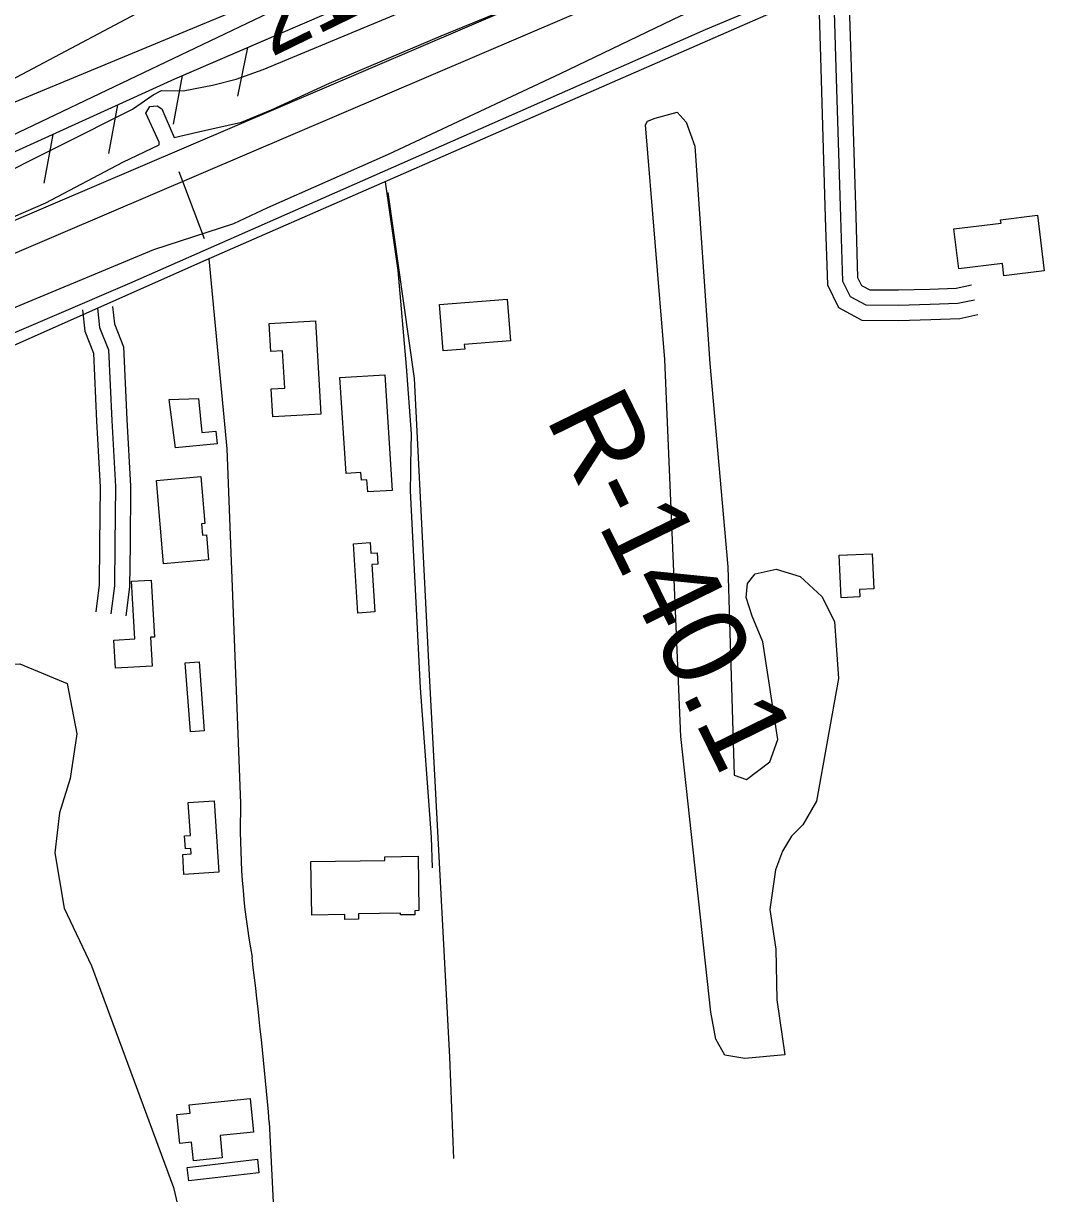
# Model space of a CAD drawing. Extents: x 3508733 to 3546731, y 546897 to 572481.
# Drawn here: x 3515521 to 3516531, y 561260 to 562413 of the extents above; entities that cross this region are included whole.
import ezdxf

# ---------------------------------------------------------------- set-up
doc = ezdxf.new("R2010")
doc.units = 0
for name, color, linetype in [('V-BLDG-OTLN', 7, 'Continuous'), ('V-FLOD-BASE', 7, 'Continuous'), ('V-LEVE-TOET', 7, 'Continuous'), ('V-RIVR-RANG', 7, 'Continuous'), ('V-RIVR-RANG-IDEN', 7, 'Continuous'), ('V-ROAD-CNTR', 7, 'Continuous'), ('V-RRAP-FSHR', 7, 'Continuous'), ('V-SITE-VEGE', 7, 'Continuous'), ('V-SURV-LINE', 7, 'Continuous'), ('V-TOPO-MINR', 7, 'Continuous'), ('V-TOPO-SHOR', 7, 'Continuous'), ('V-UTIL-LINE', 7, 'Continuous')]:
    doc.layers.add(name, color=color, linetype=linetype)

msp = doc.modelspace()

# ---------------------------------------------------------------- linework, layer by layer
at = {"layer": 'V-BLDG-OTLN'}
for points in [[(3516520.1, 562223.5), (3516526.9, 562168.7), (3516487.2, 562163.8), (3516485.7, 562175.9), (3516442.7, 562170.6), (3516437.9, 562210.1), (3516484.3, 562215.8), (3516483.9, 562219)], [(3515931.2, 562135.7), (3515997.9, 562140.8), (3516001, 562099.7), (3515955.6, 562096.2), (3515956, 562091.6), (3515934.7, 562090)], [(3515809.1, 562119.6), (3515814.3, 562027.5), (3515766.9, 562024.8), (3515765.3, 562052.5), (3515778.7, 562053.2), (3515776.6, 562089.9), (3515765.1, 562089.3), (3515763.5, 562117)], [(3515877.3, 562066.3), (3515884.4, 561952.4), (3515860.4, 561950.9), (3515859.7, 561962.9), (3515854.3, 561962.6), (3515853.8, 561969.9), (3515839.1, 561969), (3515833.1, 562063.5)], [(3515664.9, 562042), (3515693.9, 562042.9), (3515697.2, 562009.3), (3515710.9, 562010.6), (3515712.1, 561998.2), (3515671.1, 561994.2)], [(3515703.6, 561884), (3515659.3, 561880.2), (3515652.3, 561962.3), (3515696.1, 561966.1), (3515700.1, 561919.7), (3515696.6, 561919.4), (3515697.6, 561908.3), (3515701.5, 561908.6)], [(3515850.8, 561831.5), (3515846.3, 561899.8), (3515862.8, 561900.9), (3515863.4, 561890.5), (3515869.8, 561891), (3515870.5, 561879.7), (3515864.4, 561879.3), (3515867.5, 561832.6)], [(3516357.5, 561889.9), (3516358.9, 561855.5), (3516344.9, 561854.9), (3516345.2, 561847.4), (3516326.7, 561846.6), (3516325, 561888.6)], [(3515647.3, 561864), (3515650.5, 561807.9), (3515646.4, 561807.7), (3515648, 561779.3), (3515611.9, 561777.2), (3515610.3, 561804.9), (3515631.1, 561806.1), (3515627.7, 561862.9)], [(3515694.4, 561783.4), (3515699.5, 561715.5), (3515685.8, 561714.5), (3515680.6, 561782.4)], [(3515709.3, 561646.5), (3515713.9, 561576.3), (3515679.4, 561574.1), (3515678.2, 561593.8), (3515686.5, 561594.3), (3515686.2, 561599.7), (3515680.8, 561599.3), (3515680, 561612), (3515685.8, 561612.4), (3515683.7, 561644.9)], [(3515910, 561592.1), (3515910.9, 561538.4), (3515906.8, 561538.3), (3515906.8, 561534.3), (3515892.8, 561534.1), (3515892.8, 561536), (3515851.3, 561535.3), (3515851.4, 561529.9), (3515838, 561529.7), (3515837.9, 561534.4), (3515805.3, 561533.9), (3515804.4, 561586.6), (3515877.2, 561587.8), (3515877.2, 561591.5)], [(3515684.5, 561347.1), (3515744.7, 561353.3), (3515748.1, 561320.1), (3515715, 561316.7), (3515717.2, 561294.7), (3515688.7, 561291.8), (3515686.8, 561310.1), (3515675.4, 561308.9), (3515672.4, 561337.4), (3515685.4, 561338.8)], [(3515682.7, 561285.4), (3515751.8, 561293.5), (3515753.3, 561280.1), (3515684.3, 561272)]]:
    msp.add_lwpolyline(points, close=True, dxfattribs=at)
at = {"layer": 'V-FLOD-BASE'}
for points in [[(3515655, 562293), (3515655, 562295.4), (3515641.8, 562324.2), (3515645.9, 562330.7), (3515653, 562331.3), (3515657.7, 562328.4), (3515669.7, 562300.2), (3515693.8, 562305.6), (3515736.2, 562315.3), (3515766.2, 562327.8), (3515822.7, 562353.5), (3515932.7, 562400.2), (3516026.8, 562439.1), (3516199.2, 562515), (3516367.4, 562586.1), (3516532.1, 562659.6)], [(3513662.1, 561204.5), (3513849, 561313.5), (3514081.8, 561454.7), (3514282.1, 561580.3), (3514329.7, 561606.5), (3514405.6, 561648.8), (3514521.9, 561719.7), (3514623.6, 561779.8), (3514685.3, 561816.7), (3514795.8, 561885.8), (3514938, 561971.5), (3514970.9, 561991.2), (3514986.7, 562000.7), (3515009.7, 562009.1), (3515037.9, 562019.3), (3515101.5, 562046.8), (3515227.4, 562099.4), (3515386.2, 562167.6), (3515543.3, 562235.7), (3515619.1, 562275.7), (3515655, 562293)]]:
    msp.add_lwpolyline(points, dxfattribs=at)
at = {"layer": 'V-LEVE-TOET'}
for points in [[(3513642.8, 561234.3), (3513826.8, 561342.7), (3514096.5, 561510.6), (3514311.6, 561641.6), (3514557.8, 561788.7), (3514864.6, 561974.5), (3514934.5, 562015.6), (3514978, 562035.9), (3515088.1, 562076.6), (3515256.8, 562157.2), (3515483.3, 562255.2), (3515628.6, 562328), (3515649.1, 562342.3), (3515657.3, 562346.5), (3515678.6, 562346), (3515707.4, 562351.5), (3515731, 562357.5), (3515757.5, 562367.1), (3515911.6, 562431.1), (3516158.1, 562542.2), (3516377.5, 562635.5), (3516658.1, 562755.1)], [(3514003.2, 561289), (3514121.9, 561355.8), (3514325.2, 561478.4), (3514550.3, 561623), (3514707.1, 561728.3), (3514798.2, 561783.1), (3514917.5, 561854), (3515032.7, 561918.9), (3515100.9, 561946.5), (3515177.4, 561982.3), (3515244.5, 562011.6), (3515339.2, 562051.7), (3515478.5, 562118.5), (3515649.7, 562189.7), (3515728.6, 562215.5), (3515762.1, 562231), (3515881, 562283.6), (3516050.3, 562363.1), (3516169.1, 562420.4), (3516337.4, 562487.4), (3516496.2, 562552), (3516699.2, 562635.7)]]:
    msp.add_lwpolyline(points, dxfattribs=at)
at = {"layer": 'V-ROAD-CNTR'}
for points in [[(3518185, 563177), (3518070.5, 563139.1), (3517881.5, 563064.1), (3517716.5, 563003.6), (3517371.7, 562868.5), (3516843.7, 562668.3), (3516559.9, 562549.6), (3516307, 562444.5), (3515895.5, 562264.3), (3515695.8, 562177), (3515359.6, 562027.6), (3515169.1, 561950.3), (3515006.8, 561875.8), (3514680.2, 561669.4), (3514432.2, 561519.5)], [(3516332.2, 562454.6), (3516334.2, 562449.3), (3516336.3, 562380.1), (3516341.2, 562222.1), (3516343, 562162.3), (3516346.8, 562154.4), (3516354.9, 562150.1), (3516383.2, 562149.9), (3516414, 562150.8), (3516440.1, 562151.8), (3516455.3, 562155)], [(3516304.2, 562443.8), (3516304.4, 562443.4), (3516306.3, 562379.2), (3516311.2, 562221.2), (3516313.2, 562154.8), (3516324.3, 562132.5), (3516347.3, 562120.2), (3516383.6, 562119.9), (3516415, 562120.8), (3516443.7, 562121.9), (3516461.3, 562125.6)], [(3516318.2, 562449.2), (3516319.3, 562446.3), (3516321.3, 562379.6), (3516326.2, 562221.6), (3516328.1, 562158.5), (3516335.6, 562143.5), (3516351.1, 562135.2), (3516383.4, 562134.9), (3516414.5, 562135.8), (3516441.9, 562136.9), (3516458.3, 562140.3)], [(3515877.8, 562256.5), (3515890.1, 562169.1), (3515898.2, 562074.4), (3515903.3, 562008.2), (3515902.7, 561978.1)], [(3515880.3, 562245.9), (3515906.2, 562062.8), (3515920.3, 561783.3), (3515940.9, 561394), (3515945, 561294.1)], [(3515735.3, 561644.3), (3515730.6, 561772.1), (3515722.1, 561993.2), (3515704.2, 562180.7)], [(3515594.3, 562131.9), (3515596.4, 562112.8), (3515605, 562090.8), (3515608.3, 562021.4), (3515611.9, 561956.2), (3515611.4, 561899.1), (3515610.9, 561858.5), (3515607.4, 561830.7)], [(3515609.2, 562133.5), (3515611.1, 562116.5), (3515619.9, 562093.9), (3515623.3, 562022.2), (3515626.9, 561956.5), (3515626.4, 561898.9), (3515625.9, 561857.4), (3515622.3, 561828.8)], [(3515579.4, 562130.2), (3515581.7, 562109.2), (3515590.2, 562087.6), (3515593.3, 562020.6), (3515596.9, 561955.8), (3515596.4, 561899.2), (3515595.9, 561859.5), (3515592.5, 561832.6)], [(3515902.7, 561978.1), (3515902.5, 561970.3), (3515902.3, 561952.1), (3515912.2, 561757.8), (3515923.1, 561610.7), (3515924, 561580.6)], [(3515923.4, 558341.2), (3515884.4, 559069.2), (3515861.8, 559502.6), (3515831.9, 559979.2), (3515812.3, 560356.6), (3515799, 560642.5), (3515782.5, 560953.9), (3515763.6, 561330.1)]]:
    msp.add_lwpolyline(points, dxfattribs=at)
for centre, radius, start, end in [((3516451.9, 561621.2), 717, 178.1511, 190.3515), ((3510882.5, 560902.3), 4899.7, 5.0086, 6.9161)]:
    msp.add_arc(centre, radius, start, end, dxfattribs=at)
at = {"layer": 'V-RRAP-FSHR'}
for p, q in [((3515742, 562388.7), (3515732.1, 562340.9)), ((3515677.7, 562361.1), (3515668.7, 562313.1)), ((3515613.9, 562332.2), (3515605, 562284.2)), ((3515550.2, 562303.2), (3515541.3, 562255.2))]:
    msp.add_line(p, q, dxfattribs=at)
for points in [[(3512861.8, 560815), (3513646.8, 561263.9), (3514508.5, 561793.8), (3515097.9, 562097.5), (3515670.4, 562357.8), (3516323, 562639.4), (3516750.7, 562812.2), (3516861, 562862.4), (3516910.1, 562722)], [(3514624.7, 561853.7), (3515097.9, 562097.5), (3515670.4, 562357.8), (3515764.4, 562398.4)]]:
    msp.add_lwpolyline(points, dxfattribs=at)
at = {"layer": 'V-SITE-VEGE'}
for points in [[(3516543.7, 562797.3), (3516450, 562742.3), (3516346.1, 562693.8), (3516130, 562607.9), (3515948.8, 562538.2), (3515809, 562458.1), (3515385.7, 562282.2), (3515381, 562281.6), (3515379.2, 562282.2), (3515376.8, 562284), (3515375.6, 562286.3), (3515376.8, 562289.9), (3515380.3, 562292.9), (3515455.3, 562328.2), (3515670.6, 562442.5), (3515720.2, 562468.2), (3515780.4, 562495.8), (3515812.8, 562516.1), (3516013.9, 562636.2), (3516183.3, 562699.3), (3516453, 562822.8), (3516819.6, 562969.3)], [(3515465.2, 561258.6), (3515442.5, 561281.6), (3515427.5, 561310.5), (3515421.1, 561395.9), (3515404, 561480.1), (3515410.3, 561607.7), (3515392.6, 561700.1), (3515398.4, 561728), (3515405.4, 561746.4), (3515424.3, 561760.2), (3515456.8, 561772.3), (3515493.6, 561780.2), (3515517.9, 561781.5), (3515564.3, 561762.2), (3515574, 561712.4), (3515567.2, 561668.5), (3515556.7, 561634.6), (3515552.2, 561595.4), (3515561.4, 561540.9), (3515588.4, 561484.1), (3515669.2, 561265.7), (3515681.4, 561214.1)]]:
    msp.add_lwpolyline(points, dxfattribs=at)
msp.add_lwpolyline([(3516143.5, 562319.2), (3516165.4, 562325.2), (3516174.3, 562315.2), (3516182.7, 562291.6), (3516197.6, 562077.5), (3516215.3, 561877), (3516218.3, 561769.3), (3516221.3, 561671.7), (3516233.7, 561667.6), (3516256.7, 561684.9), (3516264.3, 561706.9), (3516249.5, 561803.2), (3516239.3, 561828.6), (3516233.3, 561846.9), (3516234.4, 561860.5), (3516242, 561870.1), (3516262.7, 561874.9), (3516286.4, 561867.4), (3516307.8, 561848), (3516320.4, 561823.2), (3516324.3, 561767), (3516302.5, 561646.1), (3516289, 561623), (3516277.8, 561611.7), (3516269.1, 561596.8), (3516262.1, 561578.4), (3516256.4, 561539.4), (3516262.5, 561500.3), (3516263.4, 561450.6), (3516271.4, 561396.2), (3516231.8, 561392.5), (3516212.2, 561395.9), (3516203.3, 561411.8), (3516198.4, 561438.4), (3516169, 561709.9), (3516153.2, 562081.4), (3516134.1, 562312.6), (3516135.9, 562316.2)], close=True, dxfattribs=at)
at = {"layer": 'V-SURV-LINE'}
for points in [[(3514999.5, 561999.3), (3516866.9, 562798)], [(3516878.7, 562770.4), (3515011.3, 561971.7)]]:
    msp.add_lwpolyline(points, dxfattribs=at)
at = {"layer": 'V-TOPO-MINR'}
msp.add_lwpolyline([(3515052.2, 562083.6), (3515850.5, 562465), (3515853.4, 562466.4), (3515856.3, 562467.8), (3515859.2, 562469.1), (3515862.2, 562470.4), (3515943.3, 562506.3), (3515987, 562525.1), (3516031, 562543.2), (3516075.4, 562560.2), (3516120, 562576.6), (3516587, 562741.9)], dxfattribs=at)
at = {"layer": 'V-TOPO-SHOR'}
msp.add_lwpolyline([(3517567, 562963.6), (3517338, 562872.1), (3517029.6, 562753.4), (3516737.8, 562634.9), (3516192.8, 562406.3), (3515625.9, 562156.2), (3515170.9, 561961.3), (3515047.8, 561911.9), (3515022.9, 561899.9), (3514850.3, 561797.5), (3514483.3, 561563.4), (3514010.3, 561277.7), (3513615.4, 561047.9)], dxfattribs=at)
at = {"layer": 'V-UTIL-LINE'}
msp.add_line((3515674.3, 562266.5), (3515699.4, 562200.7), dxfattribs=at)

# ---------------------------------------------------------------- texts
at = {"layer": 'V-RIVR-RANG'}
msp.add_text('21.6', height=67, rotation=26.0483, dxfattribs=at).set_placement((3515765.5, 562379))
at = {"layer": 'V-RIVR-RANG-IDEN'}
msp.add_text('R-140.1', height=83, rotation=296.187, dxfattribs=at).set_placement((3516035.2, 562024))

doc.saveas('drawing.dxf')
